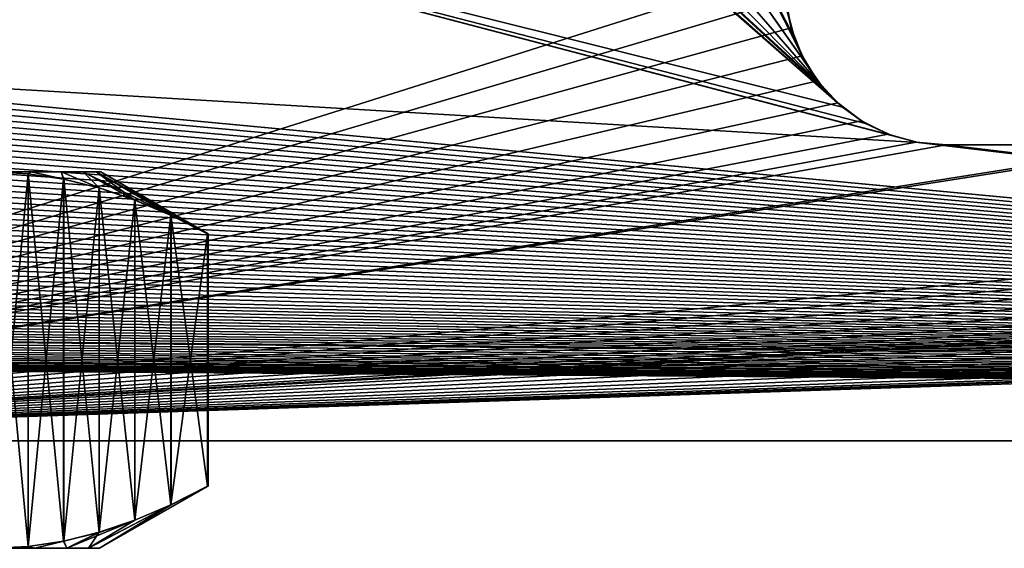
# Model space of a CAD drawing. Header units: metres. Extents: x -205 to 205, y -104 to 104.
# Tile 963 of 1056: x 13 to 32, y -77 to -67. Entities that reach past the tile are written whole.
import ezdxf

# ---------------------------------------------------------------- set-up
doc = ezdxf.new("R2010")
doc.units = ezdxf.units.M
doc.layers.add('solid_01_2-CONSUMER_EHM_BOX_SW0001', color=7, linetype='CONTINUOUS')

msp = doc.modelspace()

# ---------------------------------------------------------------- linework, layer by layer
at = {"layer": 'solid_01_2-CONSUMER_EHM_BOX_SW0001'}
for points in [[(27.853924, 67.360435), (-0.010849, -74.95858), (-0.010778, 75.04142)], [(27.853924, 67.360435), (27.752735, 66.82019), (-0.010849, -74.95858)], [(27.752735, 66.82019), (27.752735, 66.262619), (-0.010849, -74.95858)], [(27.752672, -66.17981), (-0.010849, -74.95858), (27.752735, 66.262619)], [(20.295647, -61.312492, 1.5), (5.608602, -62.958584, 1.5), (28.811071, -68.756966, 1.5)], [(21.058229, -61.894939, 1.5), (20.295647, -61.312492, 1.5), (28.811071, -68.756966, 1.5)], [(21.89238, -62.368069, 1.5), (21.058229, -61.894939, 1.5), (28.811071, -68.756966, 1.5)], [(21.89238, -62.368069, 1.5), (28.811071, -68.756966, 1.5), (28.440786, -68.386681, 1.5)], [(22.798975, -62.731449, 1.5), (21.89238, -62.368069, 1.5), (28.440786, -68.386681, 1.5)], [(23.734932, -62.966564, 1.5), (22.798975, -62.731449, 1.5), (28.440786, -68.386681, 1.5)], [(5.608602, -62.958584, 1.5), (5.608599, -67.95858, 1.5), (30.218094, -69.412994, 1.5)], [(5.608602, -62.958584, 1.5), (29.238895, -69.056519, 1.5), (28.811071, -68.756966, 1.5)], [(5.608602, -62.958584, 1.5), (29.713348, -69.277763, 1.5), (29.238895, -69.056519, 1.5)], [(5.608602, -62.958584, 1.5), (30.218094, -69.412994, 1.5), (29.713348, -69.277763, 1.5)], [(24.697001, -63.071888, 1.5), (23.734932, -62.966564, 1.5), (28.440786, -68.386681, 1.5)], [(25.661058, -63.044994, 1.5), (24.697001, -63.071888, 1.5), (28.141228, -67.958855, 1.5)], [(26.623579, -62.88673, 1.5), (25.661058, -63.044994, 1.5), (27.919985, -67.484398, 1.5)], [(25.661058, -63.044994, 1.5), (28.141228, -67.958855, 1.5), (27.919985, -67.484398, 1.5)], [(26.623579, -62.88673, 1.5), (27.919985, -67.484398, 1.5), (27.784752, -66.979652, 1.5)], [(24.697001, -63.071888, 1.5), (28.440786, -68.386681, 1.5), (28.141228, -67.958855, 1.5)], [(27.752672, -66.17981), (27.752672, -66.737381), (-0.010849, -74.95858)], [(93.25267, -66.17984), (-0.010849, -74.95858), (35.297779, -69.405174)], [(93.25267, -66.17984), (93.25267, -66.737411), (-0.010849, -74.95858)], [(27.752672, -66.737381), (27.853861, -67.277626), (-0.010849, -74.95858)], [(93.25267, -66.737411), (93.353859, -67.277657), (-0.010849, -74.95858)], [(158.75267, -66.737442), (-0.010849, -74.95858), (100.239151, -69.458626)], [(158.75267, -66.737442), (158.853867, -67.277687), (-0.010849, -74.95858)], [(27.784752, -66.979652, 1.5), (27.853861, -67.277626), (27.752672, -66.737381)], [(27.919985, -67.484398, 1.5), (27.853861, -67.277626), (27.784752, -66.979652, 1.5)], [(27.853861, -67.277626), (28.054873, -67.797455), (-0.010849, -74.95858)], [(93.353859, -67.277657), (93.554871, -67.797485), (-0.010849, -74.95858)], [(158.853867, -67.277687), (159.054871, -67.797516), (-0.010849, -74.95858)], [(27.919985, -67.484398, 1.5), (28.054873, -67.797455), (27.853861, -67.277626)], [(28.141228, -67.958855, 1.5), (28.054873, -67.797455), (27.919985, -67.484398, 1.5)], [(28.054873, -67.797455), (28.344921, -68.264824), (-0.010849, -74.95858)], [(93.554871, -67.797485), (93.844917, -68.264854), (-0.010849, -74.95858)], [(159.054871, -67.797516), (159.344925, -68.264893), (-0.010849, -74.95858)], [(28.141228, -67.958855, 1.5), (28.344921, -68.264824), (28.054873, -67.797455)], [(64.96859, -73.553467, 1.5), (5.608599, -67.95858, 1.5), (5.606888, -68.086899, 1.5)], [(64.847527, -73.540863, 1.5), (30.218094, -69.412994, 1.5), (5.608599, -67.95858, 1.5)], [(64.96859, -73.553467, 1.5), (64.847527, -73.540863, 1.5), (5.608599, -67.95858, 1.5)], [(28.440786, -68.386681, 1.5), (28.344921, -68.264824), (28.141228, -67.958855, 1.5)], [(64.96859, -73.553467, 1.5), (5.606888, -68.086899, 1.5), (5.60239, -68.214622, 1.5)], [(28.344921, -68.264824), (28.719437, -68.676628), (-0.010849, -74.95858)], [(93.844917, -68.264854), (94.219437, -68.676659), (-0.010849, -74.95858)], [(159.344925, -68.264893), (159.719437, -68.676689), (-0.010849, -74.95858)], [(64.96859, -73.553467, 1.5), (5.595106, -68.341743, 1.5), (5.585034, -68.468269, 1.5)], [(64.96859, -73.553467, 1.5), (5.60239, -68.214622, 1.5), (5.595106, -68.341743, 1.5)], [(28.440786, -68.386681, 1.5), (28.719437, -68.676628), (28.344921, -68.264824)], [(64.96859, -73.553467, 1.5), (5.585034, -68.468269, 1.5), (5.572176, -68.594193, 1.5)], [(28.811071, -68.756966, 1.5), (28.719437, -68.676628), (28.440786, -68.386681, 1.5)], [(28.719437, -68.676628), (29.159586, -69.007935), (-0.010849, -74.95858)], [(94.219437, -68.676659), (94.659584, -69.007965), (-0.010849, -74.95858)], [(159.719437, -68.676689), (160.159592, -69.007996), (-0.010849, -74.95858)], [(64.96859, -73.553467, 1.5), (5.556531, -68.719513, 1.5), (5.5381, -68.844246, 1.5)], [(64.96859, -73.553467, 1.5), (5.572176, -68.594193, 1.5), (5.556531, -68.719513, 1.5)], [(28.811071, -68.756966, 1.5), (29.159586, -69.007935), (28.719437, -68.676628)], [(65.089653, -73.563484, 1.5), (5.5381, -68.844246, 1.5), (5.516881, -68.968369, 1.5)], [(5.5381, -68.844246, 1.5), (65.089653, -73.563484, 1.5), (64.96859, -73.553467, 1.5)], [(29.238895, -69.056519, 1.5), (29.159586, -69.007935), (28.811071, -68.756966, 1.5)], [(29.159586, -69.007935), (29.656414, -69.25634), (-0.010849, -74.95858)], [(94.659584, -69.007965), (95.15641, -69.256371), (-0.010849, -74.95858)], [(160.159592, -69.007996), (160.656418, -69.256401), (-0.010849, -74.95858)], [(65.089653, -73.563484, 1.5), (5.492876, -69.091904, 1.5), (5.466072, -69.214897, 1.5)], [(65.089653, -73.563484, 1.5), (5.516881, -68.968369, 1.5), (5.492876, -69.091904, 1.5)], [(29.238895, -69.056519, 1.5), (29.656414, -69.25634), (29.159586, -69.007935)], [(29.713348, -69.277763, 1.5), (29.656414, -69.25634), (29.238895, -69.056519, 1.5)], [(29.656414, -69.25634), (30.180529, -69.405167), (-0.010849, -74.95858)], [(95.15641, -69.256371), (95.680527, -69.405197), (-0.010849, -74.95858)], [(160.656418, -69.256401), (161.180527, -69.405228), (-0.010849, -74.95858)], [(65.089653, -73.563484, 1.5), (5.466072, -69.214897, 1.5), (5.436422, -69.337585, 1.5)], [(29.713348, -69.277763, 1.5), (30.180529, -69.405167), (29.656414, -69.25634)], [(30.218094, -69.412994, 1.5), (30.180529, -69.405167), (29.713348, -69.277763, 1.5)], [(30.180529, -69.405167), (30.739153, -69.458595), (-0.010849, -74.95858)], [(34.739155, -69.458595), (35.297779, -69.405174), (-0.010849, -74.95858)], [(95.680527, -69.405197), (96.239151, -69.458626), (-0.010849, -74.95858)], [(161.180527, -69.405228), (161.739151, -69.458656), (-0.010849, -74.95858)], [(30.739153, -69.458595), (34.739155, -69.458595), (-0.010849, -74.95858)], [(96.239151, -69.458626), (100.239151, -69.458626), (-0.010849, -74.95858)], [(165.739151, -69.458656), (199.989151, -74.958672), (-0.010849, -74.95858)], [(161.739151, -69.458656), (165.739151, -69.458656), (-0.010849, -74.95858)], [(65.089653, -73.563484, 1.5), (5.403945, -69.459885, 1.5), (5.368667, -69.581665, 1.5)], [(65.089653, -73.563484, 1.5), (5.436422, -69.337585, 1.5), (5.403945, -69.459885, 1.5)], [(30.739153, -69.458595, 1.5), (30.739153, -69.458595), (30.180529, -69.405167)], [(30.739153, -69.458595, 1.5), (30.180529, -69.405167), (30.218094, -69.412994, 1.5)], [(64.847527, -73.540863, 1.5), (30.739153, -69.458595, 1.5), (30.218094, -69.412994, 1.5)], [(34.739155, -69.458595, 1.5), (34.739155, -69.458595), (30.739153, -69.458595)], [(34.739155, -69.458595, 1.5), (30.739153, -69.458595), (30.739153, -69.458595, 1.5)], [(64.726639, -73.525688, 1.5), (34.739155, -69.458595, 1.5), (30.739153, -69.458595, 1.5)], [(64.847527, -73.540863, 1.5), (64.726639, -73.525688, 1.5), (30.739153, -69.458595, 1.5)], [(65.089653, -73.563484, 1.5), (5.368667, -69.581665, 1.5), (5.330613, -69.702782, 1.5)], [(65.089653, -73.563484, 1.5), (5.289809, -69.82312, 1.5), (5.24628, -69.942543, 1.5)], [(65.089653, -73.563484, 1.5), (5.330613, -69.702782, 1.5), (5.289809, -69.82312, 1.5)], [(65.089653, -73.563484, 1.5), (5.24628, -69.942543, 1.5), (5.200054, -70.060913, 1.5)], [(11.568048, -69.95858, 30.857357), (12.990301, -69.95858, 32), (13.704668, -69.95858, 30.596981)], [(12.271682, -69.95858, 29.35976), (11.568048, -69.95858, 30.857357), (13.704668, -69.95858, 30.596981)], [(11.568058, -69.95858, 18.14266), (13.704667, -69.95858, 18.403017), (12.990301, -69.95858, 17)], [(11.568058, -69.95858, 18.14266), (12.271688, -69.95858, 19.640255), (13.704667, -69.95858, 18.403017)], [(12.271682, -69.95858, 29.35976), (13.704668, -69.95858, 30.596981), (14.265217, -69.95858, 29.136501)], [(12.785432, -69.95858, 27.781778), (12.271682, -69.95858, 29.35976), (14.265217, -69.95858, 29.136501)], [(12.271688, -69.95858, 19.640255), (14.265217, -69.95858, 19.863499), (13.704667, -69.95858, 18.403017)], [(12.271688, -69.95858, 19.640255), (12.785435, -69.95858, 21.218233), (14.265217, -69.95858, 19.863499)], [(12.785432, -69.95858, 27.781778), (14.265217, -69.95858, 29.136501), (14.67228, -69.95858, 27.617321)], [(13.09339, -69.95858, 26.165689), (12.785432, -69.95858, 27.781778), (14.67228, -69.95858, 27.617321)], [(12.785435, -69.95858, 21.218233), (14.672279, -69.95858, 21.382679), (14.265217, -69.95858, 19.863499)], [(12.785435, -69.95858, 21.218233), (13.093391, -69.95858, 22.834316), (14.672279, -69.95858, 21.382679)], [(13.651287, -69.99337, 18.144861), (12.990295, -76.95858, 17), (12.990301, -69.95858, 17)], [(13.651287, -69.99337, 18.144861), (13.64969, -76.924026, 18.142103), (12.990295, -76.95858, 17)], [(12.990301, -69.95858, 32), (12.990296, -76.95858, 32), (13.651283, -76.923782, 30.855137)], [(13.649695, -69.993126, 30.857895), (12.990301, -69.95858, 32), (13.651283, -76.923782, 30.855137)], [(13.651287, -69.99337, 18.144861), (12.990301, -69.95858, 17), (13.704667, -69.95858, 18.403017)], [(13.704668, -69.95858, 30.596981), (12.990301, -69.95858, 32), (13.649695, -69.993126, 30.857895)], [(13.09339, -69.95858, 26.165689), (14.91707, -69.95858, 26.072231), (14.99992, -69.95858, 24.5)], [(13.19992, -69.95858, 24.5), (13.09339, -69.95858, 26.165689), (14.99992, -69.95858, 24.5)], [(13.09339, -69.95858, 26.165689), (14.67228, -69.95858, 27.617321), (14.91707, -69.95858, 26.072231)], [(13.093391, -69.95858, 22.834316), (14.91707, -69.95858, 22.927767), (14.672279, -69.95858, 21.382679)], [(13.093391, -69.95858, 22.834316), (13.19992, -69.95858, 24.5), (14.91707, -69.95858, 22.927767)], [(13.19992, -69.95858, 24.5), (14.99992, -69.95858, 24.5), (14.91707, -69.95858, 22.927767)], [(13.651287, -69.99337, 18.144861), (14.309877, -76.825554, 19.285582), (13.64969, -76.924026, 18.142103)], [(13.704668, -69.95858, 30.596981), (13.649695, -69.993126, 30.857895), (14.309883, -70.091599, 29.714417)], [(13.649695, -69.993126, 30.857895), (13.651283, -76.923782, 30.855137), (14.309883, -70.091599, 29.714417)], [(14.312526, -70.092133, 19.290159), (13.651287, -69.99337, 18.144861), (13.704667, -69.95858, 18.403017)], [(14.312526, -70.092133, 19.290159), (14.309877, -76.825554, 19.285582), (13.651287, -69.99337, 18.144861)], [(14.312526, -70.092133, 19.290159), (13.704667, -69.95858, 18.403017), (14.265217, -69.95858, 19.863499)], [(14.265217, -69.95858, 29.136501), (13.704668, -69.95858, 30.596981), (14.309883, -70.091599, 29.714417)], [(14.97212, -70.255692, 20.432611), (14.265217, -69.95858, 19.863499), (14.672279, -69.95858, 21.382679)], [(14.97212, -70.255692, 20.432611), (14.312526, -70.092133, 19.290159), (14.265217, -69.95858, 19.863499)], [(14.265217, -69.95858, 29.136501), (14.309883, -70.091599, 29.714417), (14.96888, -70.254723, 28.573002)], [(14.67228, -69.95858, 27.617321), (14.265217, -69.95858, 29.136501), (14.96888, -70.254723, 28.573002)], [(15.635755, -70.481529, 21.58206), (14.672279, -69.95858, 21.382679), (14.91707, -69.95858, 22.927767)], [(15.635755, -70.481529, 21.58206), (14.97212, -70.255692, 20.432611), (14.672279, -69.95858, 21.382679)], [(14.67228, -69.95858, 27.617321), (15.632636, -70.480331, 27.42334), (16.307104, -70.766281, 26.255127)], [(14.91707, -69.95858, 26.072231), (14.67228, -69.95858, 27.617321), (16.307104, -70.766281, 26.255127)], [(14.67228, -69.95858, 27.617321), (14.96888, -70.254723, 28.573002), (15.632636, -70.480331, 27.42334)], [(16.990301, -71.113281, 23.928202), (14.91707, -69.95858, 22.927767), (14.99992, -69.95858, 24.5)], [(14.91707, -69.95858, 26.072231), (16.99992, -71.113281, 24.5), (14.99992, -69.95858, 24.5)], [(16.309113, -70.767113, 22.748352), (15.635755, -70.481529, 21.58206), (14.91707, -69.95858, 22.927767)], [(16.990301, -71.113281, 23.928202), (16.309113, -70.767113, 22.748352), (14.91707, -69.95858, 22.927767)], [(14.91707, -69.95858, 26.072231), (16.997515, -71.113281, 24.785938), (16.99992, -71.113281, 24.5)], [(14.91707, -69.95858, 26.072231), (16.990301, -71.113281, 25.071796), (16.997515, -71.113281, 24.785938)], [(14.91707, -69.95858, 26.072231), (16.307104, -70.766281, 26.255127), (16.990301, -71.113281, 25.071796)], [(16.997515, -71.113281, 24.21406), (16.990301, -71.113281, 23.928202), (14.99992, -69.95858, 24.5)], [(16.99992, -71.113281, 24.5), (16.997515, -71.113281, 24.21406), (14.99992, -69.95858, 24.5)], [(65.210548, -73.5709, 1.5), (5.151155, -70.178108, 1.5), (5.099609, -70.293999, 1.5)], [(65.210548, -73.5709, 1.5), (5.200054, -70.060913, 1.5), (5.151155, -70.178108, 1.5)], [(5.200054, -70.060913, 1.5), (65.210548, -73.5709, 1.5), (65.089653, -73.563484, 1.5)], [(14.309883, -70.091599, 29.714417), (13.651283, -76.923782, 30.855137), (14.312521, -76.825027, 29.709839)], [(14.312526, -70.092133, 19.290159), (14.968875, -76.662437, 20.426998), (14.309877, -76.825554, 19.285582)], [(14.309883, -70.091599, 29.714417), (14.312521, -76.825027, 29.709839), (14.96888, -70.254723, 28.573002)], [(14.97212, -70.255692, 20.432611), (14.968875, -76.662437, 20.426998), (14.312526, -70.092133, 19.290159)], [(65.210548, -73.5709, 1.5), (5.099609, -70.293999, 1.5), (5.045421, -70.408966, 1.5)], [(14.96888, -70.254723, 28.573002), (14.312521, -76.825027, 29.709839), (14.972116, -76.661469, 28.567389)], [(14.97212, -70.255692, 20.432611), (15.632632, -76.436829, 21.576658), (14.968875, -76.662437, 20.426998)], [(14.96888, -70.254723, 28.573002), (14.972116, -76.661469, 28.567389), (15.632636, -70.480331, 27.42334)], [(15.635755, -70.481529, 21.58206), (15.632632, -76.436829, 21.576658), (14.97212, -70.255692, 20.432611)], [(65.210548, -73.5709, 1.5), (4.98857, -70.52317, 1.5), (4.929034, -70.63649, 1.5)], [(65.210548, -73.5709, 1.5), (5.045421, -70.408966, 1.5), (4.98857, -70.52317, 1.5)], [(15.632636, -70.480331, 27.42334), (14.972116, -76.661469, 28.567389), (15.635751, -76.435631, 27.417938)], [(15.635755, -70.481529, 21.58206), (16.3071, -76.150879, 22.744873), (15.632632, -76.436829, 21.576658)], [(15.632636, -70.480331, 27.42334), (15.635751, -76.435631, 27.417938), (16.307104, -70.766281, 26.255127)], [(16.309113, -70.767113, 22.748352), (16.3071, -76.150879, 22.744873), (15.635755, -70.481529, 21.58206)], [(65.210548, -73.5709, 1.5), (4.866793, -70.748802, 1.5), (4.801825, -70.859978, 1.5)], [(65.210548, -73.5709, 1.5), (4.929034, -70.63649, 1.5), (4.866793, -70.748802, 1.5)], [(65.210548, -73.5709, 1.5), (4.801825, -70.859978, 1.5), (4.734108, -70.969894, 1.5)], [(16.307104, -70.766281, 26.255127), (15.635751, -76.435631, 27.417938), (16.309109, -76.150047, 26.251648)], [(16.990301, -71.113281, 23.928202), (16.3071, -76.150879, 22.744873), (16.309113, -70.767113, 22.748352)], [(16.307104, -70.766281, 26.255127), (16.309109, -76.150047, 26.251648), (16.990297, -75.803879, 25.071796)], [(16.307104, -70.766281, 26.255127), (16.990297, -75.803879, 25.071796), (16.990301, -71.113281, 25.071796)], [(65.210548, -73.5709, 1.5), (4.663623, -71.078423, 1.5), (4.590346, -71.18544, 1.5)], [(65.210548, -73.5709, 1.5), (4.734108, -70.969894, 1.5), (4.663623, -71.078423, 1.5)], [(16.990301, -71.113281, 23.928202), (16.990297, -75.803879, 23.928202), (16.3071, -76.150879, 22.744873)], [(16.990301, -71.113281, 25.071796), (16.990297, -75.803879, 25.071796), (16.997511, -75.803879, 24.785938)], [(16.997515, -71.113281, 24.21406), (16.997511, -75.803879, 24.21406), (16.990297, -75.803879, 23.928202)], [(16.997515, -71.113281, 24.21406), (16.990297, -75.803879, 23.928202), (16.990301, -71.113281, 23.928202)], [(16.990301, -71.113281, 25.071796), (16.997511, -75.803879, 24.785938), (16.997515, -71.113281, 24.785938)], [(16.997515, -71.113281, 24.785938), (16.997511, -75.803879, 24.785938), (16.999916, -75.803879, 24.5)], [(16.99992, -71.113281, 24.5), (16.999916, -75.803879, 24.5), (16.997511, -75.803879, 24.21406)], [(16.99992, -71.113281, 24.5), (16.997511, -75.803879, 24.21406), (16.997515, -71.113281, 24.21406)], [(16.997515, -71.113281, 24.785938), (16.999916, -75.803879, 24.5), (16.99992, -71.113281, 24.5)], [(65.331116, -73.575722, 1.5), (4.514258, -71.290817, 1.5), (4.435336, -71.394707, 1.5)], [(65.210548, -73.5709, 1.5), (4.590346, -71.18544, 1.5), (4.514258, -71.290817, 1.5)], [(4.514258, -71.290817, 1.5), (65.331116, -73.575722, 1.5), (65.210548, -73.5709, 1.5)], [(65.331116, -73.575722, 1.5), (4.435336, -71.394707, 1.5), (4.35358, -71.497681, 1.5)], [(65.331116, -73.575722, 1.5), (4.269015, -71.599564, 1.5), (4.181667, -71.700142, 1.5)], [(65.331116, -73.575722, 1.5), (4.35358, -71.497681, 1.5), (4.269015, -71.599564, 1.5)], [(65.331116, -73.575722, 1.5), (4.091561, -71.799187, 1.5), (3.998722, -71.896484, 1.5)], [(65.331116, -73.575722, 1.5), (4.181667, -71.700142, 1.5), (4.091561, -71.799187, 1.5)], [(65.331116, -73.575722, 1.5), (3.903177, -71.991806, 1.5), (3.80495, -72.084946, 1.5)], [(65.331116, -73.575722, 1.5), (3.998722, -71.896484, 1.5), (3.903177, -71.991806, 1.5)], [(65.331116, -73.575722, 1.5), (3.718641, -72.162865, 1.5), (3.630397, -72.238869, 1.5)], [(65.331116, -73.575722, 1.5), (3.80495, -72.084946, 1.5), (3.718641, -72.162865, 1.5)], [(65.331116, -73.575722, 1.5), (3.446997, -72.386955, 1.5), (3.351815, -72.459267, 1.5)], [(65.331116, -73.575722, 1.5), (3.539915, -72.313431, 1.5), (3.446997, -72.386955, 1.5)], [(65.331116, -73.575722, 1.5), (3.630397, -72.238869, 1.5), (3.539915, -72.313431, 1.5)], [(65.45118, -73.577927, 1.5), (3.254541, -72.530159, 1.5), (3.155346, -72.599449, 1.5)], [(65.331116, -73.575722, 1.5), (3.351815, -72.459267, 1.5), (3.254541, -72.530159, 1.5)], [(3.254541, -72.530159, 1.5), (65.45118, -73.577927, 1.5), (65.331116, -73.575722, 1.5)], [(65.45118, -73.577927, 1.5), (2.95188, -72.732452, 1.5), (2.847952, -72.795776, 1.5)], [(65.45118, -73.577927, 1.5), (3.054401, -72.666946, 1.5), (2.95188, -72.732452, 1.5)], [(65.45118, -73.577927, 1.5), (3.155346, -72.599449, 1.5), (3.054401, -72.666946, 1.5)], [(65.45118, -73.577927, 1.5), (2.636566, -72.915123, 1.5), (2.529451, -72.970764, 1.5)], [(65.45118, -73.577927, 1.5), (2.74279, -72.856735, 1.5), (2.636566, -72.915123, 1.5)], [(65.45118, -73.577927, 1.5), (2.847952, -72.795776, 1.5), (2.74279, -72.856735, 1.5)], [(2.197813, -73.124382, 1.5), (2.08389, -73.171356, 1.5), (199.989151, -74.958672, 1.5)], [(2.310218, -73.075233, 1.5), (2.197813, -73.124382, 1.5), (199.989151, -74.958672, 1.5)], [(2.420849, -73.023994, 1.5), (2.310218, -73.075233, 1.5), (199.989151, -74.958672, 1.5)], [(65.45118, -73.577927, 1.5), (2.529451, -72.970764, 1.5), (2.420849, -73.023994, 1.5)], [(2.420849, -73.023994, 1.5), (199.989151, -74.958672, 1.5), (65.45118, -73.577927, 1.5)], [(1.735559, -73.298248, 1.5), (1.618111, -73.335548, 1.5), (199.989151, -74.958672, 1.5)], [(1.852507, -73.258385, 1.5), (1.735559, -73.298248, 1.5), (199.989151, -74.958672, 1.5)], [(1.968703, -73.216057, 1.5), (1.852507, -73.258385, 1.5), (199.989151, -74.958672, 1.5)], [(2.08389, -73.171356, 1.5), (1.968703, -73.216057, 1.5), (199.989151, -74.958672, 1.5)], [(1.029522, -73.481148, 1.5), (0.910703, -73.502258, 1.5), (199.989151, -74.958672, 1.5)], [(1.147764, -73.457443, 1.5), (1.029522, -73.481148, 1.5), (199.989151, -74.958672, 1.5)], [(1.265329, -73.431137, 1.5), (1.147764, -73.457443, 1.5), (199.989151, -74.958672, 1.5)], [(1.382741, -73.402092, 1.5), (1.265329, -73.431137, 1.5), (199.989151, -74.958672, 1.5)], [(1.50042, -73.370193, 1.5), (1.382741, -73.402092, 1.5), (199.989151, -74.958672, 1.5)], [(1.618111, -73.335548, 1.5), (1.50042, -73.370193, 1.5), (199.989151, -74.958672, 1.5)], [(0.071072, -73.577507, 1.5), (-0.010849, -74.95858, 1.5), (199.989151, -74.958672, 1.5)], [(0.191175, -73.574524, 1.5), (0.071072, -73.577507, 1.5), (199.989151, -74.958672, 1.5)], [(0.31139, -73.568954, 1.5), (0.191175, -73.574524, 1.5), (199.989151, -74.958672, 1.5)], [(0.43162, -73.560799, 1.5), (0.31139, -73.568954, 1.5), (199.989151, -74.958672, 1.5)], [(0.551764, -73.550049, 1.5), (0.43162, -73.560799, 1.5), (199.989151, -74.958672, 1.5)], [(0.671725, -73.536713, 1.5), (0.551764, -73.550049, 1.5), (199.989151, -74.958672, 1.5)], [(0.791404, -73.520782, 1.5), (0.671725, -73.536713, 1.5), (199.989151, -74.958672, 1.5)], [(0.910703, -73.502258, 1.5), (0.791404, -73.520782, 1.5), (199.989151, -74.958672, 1.5)], [(-0.010849, -74.95858, 1.5), (-0.010849, -74.95858), (199.989151, -74.958672)], [(-0.010849, -74.95858, 1.5), (199.989151, -74.958672), (199.989151, -74.958672, 1.5)], [(16.990297, -75.803879, 25.071796), (14.974078, -76.95858, 25.374456), (14.974078, -76.95858, 23.625542)], [(16.309109, -76.150047, 26.251648), (14.974078, -76.95858, 25.374456), (16.990297, -75.803879, 25.071796)], [(16.997511, -75.803879, 24.785938), (16.990297, -75.803879, 25.071796), (14.974078, -76.95858, 23.625542)], [(16.999916, -75.803879, 24.5), (16.997511, -75.803879, 24.785938), (14.974078, -76.95858, 23.625542)], [(16.997511, -75.803879, 24.21406), (16.999916, -75.803879, 24.5), (14.974078, -76.95858, 23.625542)], [(16.990297, -75.803879, 23.928202), (16.997511, -75.803879, 24.21406), (14.974078, -76.95858, 23.625542)], [(16.3071, -76.150879, 22.744873), (16.990297, -75.803879, 23.928202), (14.974078, -76.95858, 23.625542)], [(16.309109, -76.150047, 26.251648), (14.771759, -76.95858, 27.103186), (14.974078, -76.95858, 25.374456)], [(16.309109, -76.150047, 26.251648), (15.635751, -76.435631, 27.417938), (14.771759, -76.95858, 27.103186)], [(16.3071, -76.150879, 22.744873), (14.974078, -76.95858, 23.625542), (14.771759, -76.95858, 21.896814)], [(15.632632, -76.436829, 21.576658), (16.3071, -76.150879, 22.744873), (14.771759, -76.95858, 21.896814)], [(15.632632, -76.436829, 21.576658), (14.771759, -76.95858, 21.896814), (14.369054, -76.95858, 20.195982)], [(14.968875, -76.662437, 20.426998), (15.632632, -76.436829, 21.576658), (14.369054, -76.95858, 20.195982)], [(15.635751, -76.435631, 27.417938), (14.972116, -76.661469, 28.567389), (14.771759, -76.95858, 27.103186)], [(14.309877, -76.825554, 19.285582), (14.968875, -76.662437, 20.426998), (14.369054, -76.95858, 20.195982)], [(14.972116, -76.661469, 28.567389), (14.312521, -76.825027, 29.709839), (14.369054, -76.95858, 28.804018)], [(14.972116, -76.661469, 28.567389), (14.369054, -76.95858, 28.804018), (14.771759, -76.95858, 27.103186)], [(13.64969, -76.924026, 18.142103), (13.775784, -76.95858, 18.56629), (12.990295, -76.95858, 17)], [(12.990295, -76.95858, 17), (13.775784, -76.95858, 18.56629), (12.990296, -76.95858, 32)], [(13.651283, -76.923782, 30.855137), (12.990296, -76.95858, 32), (13.775785, -76.95858, 30.433708)], [(13.775784, -76.95858, 18.56629), (13.775785, -76.95858, 30.433708), (12.990296, -76.95858, 32)], [(13.64969, -76.924026, 18.142103), (14.309877, -76.825554, 19.285582), (13.775784, -76.95858, 18.56629)], [(14.312521, -76.825027, 29.709839), (13.651283, -76.923782, 30.855137), (13.775785, -76.95858, 30.433708)], [(14.309877, -76.825554, 19.285582), (14.369054, -76.95858, 20.195982), (13.775784, -76.95858, 18.56629)], [(13.775784, -76.95858, 18.56629), (14.369054, -76.95858, 20.195982), (13.775785, -76.95858, 30.433708)], [(14.312521, -76.825027, 29.709839), (13.775785, -76.95858, 30.433708), (14.369054, -76.95858, 28.804018)], [(14.369054, -76.95858, 20.195982), (14.369054, -76.95858, 28.804018), (13.775785, -76.95858, 30.433708)], [(14.771759, -76.95858, 21.896814), (14.771759, -76.95858, 27.103186), (14.369054, -76.95858, 28.804018)], [(14.369054, -76.95858, 20.195982), (14.771759, -76.95858, 21.896814), (14.369054, -76.95858, 28.804018)], [(14.974078, -76.95858, 23.625542), (14.974078, -76.95858, 25.374456), (14.771759, -76.95858, 27.103186)], [(14.771759, -76.95858, 21.896814), (14.974078, -76.95858, 23.625542), (14.771759, -76.95858, 27.103186)]]:
    msp.add_3dface(points, dxfattribs=at)

doc.saveas('drawing.dxf')
